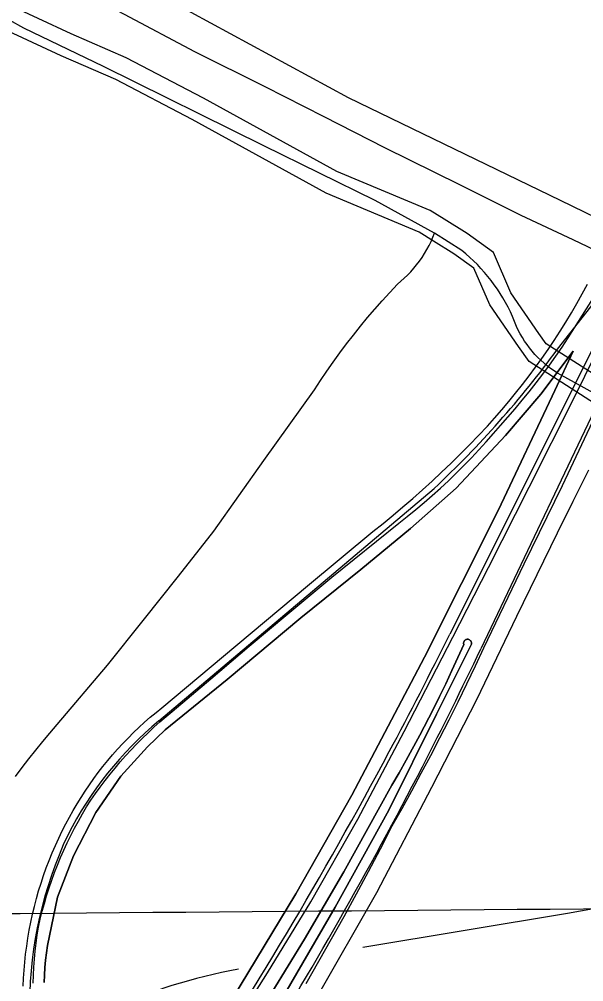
# Model space of a CAD drawing. Extents: x 3567028 to 3605064, y 510945 to 536587.
# Drawn here: x 3582642 to 3583345, y 522418 to 523615 of the extents above; entities that cross this region are included whole.
import ezdxf

# ---------------------------------------------------------------- set-up
doc = ezdxf.new("R2010")
doc.units = 0
for name, color, linetype in [('V-BRDG-OTLN', 7, 'Continuous'), ('V-DTCH-CNTR', 7, 'Continuous'), ('V-GRID-MAJR', 7, 'Continuous'), ('V-RAIL-TRAK', 7, 'Continuous'), ('V-ROAD-CNTR', 7, 'Continuous'), ('V-TOPO-SHOR', 7, 'Continuous')]:
    doc.layers.add(name, color=color, linetype=linetype)

msp = doc.modelspace()

# ---------------------------------------------------------------- linework, layer by layer
at = {"layer": 'V-BRDG-OTLN'}
for points in [[(3582909.546, 522363.071), (3582951.472, 522429.24), (3583005.044, 522517.814), (3583063.7090000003, 522620.343), (3583121.418, 522729.375), (3583182.184, 522846.879), (3583226.2490000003, 522933.51900000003), (3583276.9, 523033.603), (3583333.125, 523144.64400000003), (3583385.825, 523251.711), (3583438.534, 523360.277), (3583477.0470000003, 523438.96), (3583522.705, 523539.08), (3583556.0500000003, 523608.083), (3583599.009, 523698.939), (3583639.416, 523780.84500000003), (3583692.453, 523888.563), (3583739.432, 523984.371), (3583783.358, 524070.735), (3583836.8680000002, 524174.96400000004), (3583890.392, 524281.185), (3583943.929, 524389.4)], [(3583214.573, 523079.89400000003), (3583223.701, 523089.882), (3583232.661, 523100.016), (3583241.451, 523110.297), (3583250.644, 523120.549), (3583259.674, 523130.949), (3583268.534, 523141.494), (3583277.221, 523152.18200000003), (3583285.737, 523163.01), (3583294.076, 523173.97500000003), (3583302.24, 523185.07300000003), (3583310.223, 523196.304), (3583318.023, 523207.663), (3583325.64, 523219.146), (3583374.1350000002, 523295.761), (3583418.619, 523370.907), (3583467.665, 523455.014), (3583522.705, 523539.08)], [(3582647.265, 522412.727), (3582647.676, 522422.748), (3582648.3030000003, 522432.759), (3582649.147, 522442.753), (3582650.208, 522452.727), (3582651.481, 522462.67600000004), (3582652.972, 522472.594), (3582654.674, 522482.48000000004), (3582656.591, 522492.327), (3582658.721, 522502.129), (3582661.062, 522511.88300000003), (3582663.612, 522521.587), (3582666.372, 522531.233), (3582669.34, 522540.81700000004), (3582672.514, 522550.336), (3582675.894, 522559.786), (3582679.4760000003, 522569.158), (3582683.2600000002, 522578.45300000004), (3582687.244, 522587.663), (3582691.426, 522596.78500000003), (3582695.804, 522605.81700000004), (3582700.377, 522614.75200000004), (3582704.801, 522623.10000000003), (3582709.403, 522631.349), (3582714.181, 522639.498), (3582719.133, 522647.543), (3582724.255, 522655.477), (3582729.5470000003, 522663.3), (3582735.005, 522671.007), (3582740.629, 522678.592), (3582746.412, 522686.055), (3582752.356, 522693.393), (3582758.457, 522700.596), (3582764.7090000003, 522707.672), (3582771.111, 522714.609), (3582777.663, 522721.40400000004), (3582784.358, 522728.058), (3582791.194, 522734.564), (3582798.165, 522740.92100000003), (3582805.276, 522747.12700000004), (3582812.518, 522753.177), (3582819.886, 522759.071), (3582896.662, 522823.329), (3583001.216, 522910.498), (3583082.534, 522978.239), (3583095.148, 522988.32), (3583107.63, 522998.56), (3583119.986, 523008.957), (3583132.21, 523019.51300000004), (3583144.302, 523030.22000000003), (3583156.258, 523041.07800000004), (3583168.077, 523052.09), (3583179.759, 523063.25), (3583191.2970000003, 523074.55700000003), (3583202.694, 523086.009), (3583213.948, 523097.60500000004), (3583225.055, 523109.342), (3583234.094, 523119.396), (3583242.975, 523129.59500000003), (3583251.697, 523139.933), (3583260.258, 523150.407), (3583268.6520000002, 523161.01300000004), (3583276.883, 523171.753), (3583284.946, 523182.62200000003), (3583292.839, 523193.615), (3583300.56, 523204.734), (3583308.107, 523215.971), (3583315.478, 523227.327), (3583322.6720000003, 523238.8), (3583329.687, 523250.382), (3583336.519, 523262.074), (3583343.169, 523273.87), (3583349.634, 523285.773)], [(3582673.078, 522417.368), (3582673.504, 522426.57800000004), (3582674.134, 522435.773), (3582674.968, 522444.955), (3582676.004, 522454.11100000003), (3582677.241, 522463.245), (3582689.707, 522523.424), (3582709.647, 522575.015), (3582737.6350000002, 522628.56), (3582768.582, 522674.048), (3582801.977, 522710.48000000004), (3582823.714, 522731.423), (3582900.981, 522794.169), (3582992.91, 522870.879), (3583067.647, 522931.13300000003), (3583129.2630000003, 522981.936), (3583186.36, 523032.268), (3583247.574, 523097.63800000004), (3583291.619, 523149.061), (3583331.659, 523202.522), (3583309.225, 523153.46), (3583238.9050000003, 523005.291), (3583146.751, 522822.114), (3583056.183, 522650.482), (3582986.536, 522527.41500000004), (3582907.805, 522397.384)], [(3582907.805, 522397.384), (3582986.536, 522527.41500000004), (3583056.183, 522650.482), (3583146.751, 522822.114), (3583238.9050000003, 523005.291), (3583309.225, 523153.46), (3583331.659, 523202.522), (3583291.619, 523149.061), (3583247.574, 523097.63800000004), (3583186.36, 523032.268), (3583129.2630000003, 522981.936), (3583067.647, 522931.13300000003), (3582992.91, 522870.879), (3582900.981, 522794.169), (3582823.714, 522731.423), (3582801.977, 522710.48000000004), (3582768.582, 522674.048), (3582737.6350000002, 522628.56), (3582709.647, 522575.015), (3582689.707, 522523.424), (3582677.241, 522463.245), (3582676.004, 522454.11100000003), (3582674.968, 522444.955), (3582674.134, 522435.773), (3582673.504, 522426.57800000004), (3582673.078, 522417.368)], [(3582999.484, 522416.02900000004), (3583015.409, 522443.695), (3583031.125, 522471.476), (3583046.637, 522499.37200000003), (3583061.937, 522527.382), (3583077.0270000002, 522555.50200000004), (3583091.91, 522583.731), (3583106.578, 522612.069), (3583118.8310000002, 522633.792), (3583130.9, 522655.618), (3583142.786, 522677.54600000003), (3583154.491, 522699.572), (3583166.011, 522721.697), (3583177.344, 522743.91500000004), (3583188.492, 522766.228), (3583199.455, 522788.636), (3583210.227, 522811.135), (3583220.813, 522833.722), (3583270.903, 522938.115), (3583318.454, 523035.542), (3583370.071, 523144.412)], [(3582659.591, 522416.547), (3582659.899, 522426.539), (3582660.413, 522436.523), (3582661.132, 522446.495), (3582662.055, 522456.44800000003), (3582663.184, 522466.381), (3582664.517, 522476.28500000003), (3582666.055, 522486.16000000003), (3582668.324, 522496.01900000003), (3582670.8000000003, 522505.829), (3582673.477, 522515.58400000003), (3582676.3540000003, 522525.281), (3582679.433, 522534.917), (3582682.7090000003, 522544.485), (3582686.183, 522553.98600000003), (3582689.8510000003, 522563.411), (3582693.713, 522572.756), (3582697.77, 522582.01900000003), (3582702.0160000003, 522591.196), (3582706.452, 522600.283), (3582711.072, 522609.276), (3582715.879, 522618.17), (3582720.87, 522626.962), (3582726.039, 522635.65), (3582731.5500000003, 522644.012), (3582737.225, 522652.265), (3582743.066, 522660.402), (3582749.069, 522668.422), (3582755.2290000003, 522676.319), (3582761.5470000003, 522684.093), (3582768.021, 522691.74100000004), (3582774.646, 522699.257), (3582781.421, 522706.64), (3582788.339, 522713.886), (3582795.4050000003, 522720.99), (3582802.609, 522727.955), (3582809.954, 522734.775), (3582817.433, 522741.44800000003), (3582825.041, 522747.968), (3582832.7830000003, 522754.338), (3582880.552, 522794.982), (3582928.465, 522835.45900000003), (3582976.519, 522875.77), (3583004.02, 522898.57), (3583031.592, 522921.268), (3583059.23, 522943.86600000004), (3583086.933, 522966.359), (3583114.702, 522988.748), (3583125.352, 522997.112), (3583135.862, 523005.648), (3583146.2290000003, 523014.356), (3583156.453, 523023.234), (3583166.5270000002, 523032.276), (3583176.447, 523041.484), (3583186.216, 523050.849), (3583195.83, 523060.37700000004), (3583205.281, 523070.059), (3583214.573, 523079.89400000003)], [(3583351.0270000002, 523054.728), (3583331.411, 523015.505), (3583312.029, 522976.163), (3583286.642, 522924.504), (3583261.454, 522872.74700000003), (3583236.466, 522820.892), (3583211.673, 522768.94), (3583155.683, 522659.841), (3583086.987, 522528.73600000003), (3583011.2490000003, 522396.17100000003)], [(3582936.254, 522371.575), (3582997.2, 522471.09500000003), (3583046.489, 522555.129), (3583105.986, 522662.694), (3583115.042, 522678.132), (3583123.916, 522693.674), (3583141.13, 522725.058), (3583157.614, 522756.83), (3583165.579, 522772.858), (3583173.359, 522788.976), (3583180.951, 522805.181), (3583188.356, 522821.473), (3583195.574, 522837.851), (3583195.379, 522838.82800000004), (3583195.383, 522839.827), (3583195.592, 522840.802), (3583195.989, 522841.718), (3583196.565, 522842.533), (3583197.292, 522843.217), (3583198.142, 522843.739), (3583199.078, 522844.081), (3583200.065, 522844.227), (3583201.06, 522844.17100000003), (3583202.025, 522843.917), (3583202.92, 522843.47500000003), (3583203.7060000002, 522842.86100000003), (3583204.3510000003, 522842.101), (3583204.833, 522841.226), (3583205.13, 522840.27400000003), (3583205.224, 522839.281), (3583205.117, 522838.287), (3583161.835, 522751.2), (3583102.256, 522631.583), (3583035.6410000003, 522511.009), (3582954.839, 522372.45300000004)], [(3583203.7060000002, 522842.86100000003), (3583202.92, 522843.47500000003), (3583202.025, 522843.917), (3583201.06, 522844.17100000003), (3583200.065, 522844.227), (3583199.078, 522844.081), (3583198.142, 522843.739), (3583197.292, 522843.217), (3583196.565, 522842.533), (3583195.989, 522841.718), (3583195.592, 522840.802), (3583195.383, 522839.827), (3583195.379, 522838.82800000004), (3583195.574, 522837.851), (3583188.356, 522821.473), (3583180.951, 522805.181), (3583173.359, 522788.976), (3583165.579, 522772.858), (3583157.614, 522756.83), (3583141.13, 522725.058), (3583123.916, 522693.674), (3583115.042, 522678.132), (3583105.986, 522662.694), (3583046.489, 522555.129), (3582997.2, 522471.09500000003), (3582936.254, 522371.575)], [(3582954.839, 522372.45300000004), (3583035.6410000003, 522511.009), (3583102.256, 522631.583), (3583161.835, 522751.2), (3583205.117, 522838.287), (3583205.224, 522839.281), (3583205.13, 522840.27400000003), (3583204.833, 522841.226), (3583204.3510000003, 522842.101), (3583203.7060000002, 522842.86100000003)]]:
    msp.add_lwpolyline(points, dxfattribs=at)
at = {"layer": 'V-DTCH-CNTR'}
for points in [[(3583401.127, 523126.216), (3583321.632, 523170.14900000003), (3583317.022, 523172.64400000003), (3583312.5160000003, 523175.314), (3583308.115, 523178.159), (3583303.8310000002, 523181.17600000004), (3583299.665, 523184.356), (3583295.627, 523187.697), (3583291.723, 523191.193), (3583287.9590000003, 523194.838), (3583284.338, 523198.629), (3583280.8710000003, 523202.55700000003), (3583277.557, 523206.61600000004), (3583274.4050000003, 523210.804), (3583271.419, 523215.11100000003), (3583268.603, 523219.531), (3583265.963, 523224.059), (3583263.502, 523228.683), (3583261.222, 523233.40400000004), (3583258.887, 523239.515), (3583256.364, 523245.555), (3583253.659, 523251.514), (3583250.769, 523257.386), (3583247.701, 523263.167), (3583244.457, 523268.851), (3583241.039, 523274.431), (3583237.451, 523279.906), (3583233.697, 523285.265), (3583229.779, 523290.50800000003), (3583225.704, 523295.628), (3583221.471, 523300.619), (3583217.086, 523305.479), (3583212.556, 523310.202), (3583207.88, 523314.781), (3583203.0670000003, 523319.215), (3583198.119, 523323.499), (3583193.044, 523327.63), (3583159.3140000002, 523349.482), (3583085.281, 523389.887), (3582946.606, 523458.166), (3582747.295, 523556.783), (3582647.877, 523604.346), (3582629.992, 523614.44200000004)], [(3582752.233, 522811.95), (3582796.427, 522867.371), (3582840.454, 522922.925), (3582884.3140000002, 522978.61), (3582915.4050000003, 523022.751), (3582946.68, 523066.764), (3582978.1350000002, 523110.647), (3583009.773, 523154.398), (3583017.404, 523166.07800000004), (3583025.219, 523177.637), (3583033.214, 523189.071), (3583041.39, 523200.378), (3583049.74, 523211.554), (3583058.265, 523222.599), (3583066.963, 523233.50800000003), (3583075.833, 523244.27900000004), (3583084.8710000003, 523254.908), (3583094.075, 523265.396), (3583103.44, 523275.734), (3583112.97, 523285.927), (3583117.352, 523289.55), (3583121.592, 523293.33900000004), (3583125.684, 523297.287), (3583129.62, 523301.391), (3583133.396, 523305.643), (3583137.007, 523310.038), (3583140.443, 523314.566), (3583143.7060000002, 523319.22500000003), (3583146.786, 523324.005), (3583149.68, 523328.9), (3583152.383, 523333.903), (3583154.892, 523339.007), (3583157.204, 523344.20300000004), (3583159.3140000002, 523349.482)], [(3582637.661, 522673.41500000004), (3582645.821, 522684.542), (3582654.166, 522695.527), (3582662.6920000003, 522706.374), (3582671.4, 522717.072), (3582680.289, 522727.626), (3582689.3510000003, 522738.03), (3582752.233, 522811.95)]]:
    msp.add_lwpolyline(points, dxfattribs=at)
at = {"layer": 'V-GRID-MAJR'}
msp.add_spline([(3571178.42, 522409.74700000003), (3576457.305, 522452.36100000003), (3581736.185, 522495.743), (3587015.058, 522539.892), (3592293.9250000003, 522584.81), (3597572.785, 522630.495), (3602851.6380000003, 522676.94800000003), (3602851.639, 522676.94800000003)], degree=3, dxfattribs=at)
at = {"layer": 'V-RAIL-TRAK'}
msp.add_lwpolyline([(3582625.603, 523699.981), (3582651.932, 523684.84), (3582692.628, 523664.221), (3582772.9280000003, 523621.711), (3582860.529, 523575.487), (3582948.144, 523531.59500000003), (3583021.487, 523494.458), (3583097.153, 523455.976), (3583190.415, 523409.712), (3583266.748, 523371.558), (3583331.481, 523341.477), (3583513.046, 523254.646), (3583602.685, 523214.4), (3583694.64, 523171.81), (3583767.3510000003, 523139.341), (3583857.657, 523099.42600000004), (3583933.6950000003, 523066.934), (3584049.2430000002, 523016.857), (3584153.843, 522972.84500000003), (3584247.492, 522934.24), (3584333.17, 522899.35000000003), (3584421.84, 522863.443)], dxfattribs=at)
at = {"layer": 'V-ROAD-CNTR'}
for points in [[(3583985.4359906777, 524494.0389857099), (3583784.879391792, 524085.44680289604), (3583349.5092625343, 523192.599588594), (3583178.36160483, 522850.71327236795)], [(3584025.0839113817, 524472.9940277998), (3583824.0493134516, 524061.926849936), (3583383.247195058, 523181.4406109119), (3583216.8615278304, 522832.188309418)], [(3583171.064619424, 523366.75124028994), (3583153.73165409, 523377.51621876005), (3583037.583886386, 523426.2191213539), (3582871.5262185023, 523517.149939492), (3582775.4394106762, 523567.4358389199), (3582706.861547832, 523597.40777897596), (3582624.59271237, 523635.26970325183), (3582560.4538406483, 523675.962621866), (3582440.0820813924, 523742.108489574), (3582341.285278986, 523789.658394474), (3582268.572424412, 523824.4853248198)], [(3583158.0166455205, 523339.539294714), (3583139.929681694, 523350.77227224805), (3583024.543912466, 523399.157175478), (3582857.3662468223, 523490.69999239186), (3582762.461436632, 523540.36789305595), (3582694.581572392, 523570.03383372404), (3582610.220741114, 523608.8597560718), (3582609.451296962, 523609.34792680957)], [(3583289.179383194, 523224.7315243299), (3583254.307452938, 523275.03442372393), (3583232.5754964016, 523325.4603228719), (3583199.995561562, 523348.78227622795), (3583171.064619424, 523366.75124028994)], [(3583312.4643366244, 523205.1535634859), (3583425.9371096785, 523349.33627512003)], [(3583263.8634338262, 523208.59255660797), (3583227.9435056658, 523260.40645297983), (3583208.3275448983, 523305.92436194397), (3583183.333594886, 523323.81632616), (3583158.0166455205, 523339.539294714)], [(3583688.583584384, 523033.04390770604), (3583644.9136717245, 523047.47687883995), (3583597.629766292, 523045.14088351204), (3583531.863897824, 523069.7168343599), (3583444.75107205, 523116.3477410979), (3583386.482188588, 523155.1886634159), (3583298.1403652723, 523211.8055501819), (3583289.179383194, 523224.7315243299)], [(3583668.883623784, 523007.95895787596), (3583640.809679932, 523017.2369393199), (3583592.927775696, 523014.87294404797), (3583519.479922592, 523042.31888915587), (3583429.3171029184, 523090.58179262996), (3583370.068221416, 523130.07671364), (3583276.902407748, 523189.7835942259), (3583263.8634338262, 523208.59255660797)], [(3582815.983329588, 522742.97648784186), (3583158.7346440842, 523031.92290994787)], [(3583569.594822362, 522547.0088797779), (3583324.988311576, 522502.9279679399), (3583069.993821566, 522460.71405236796)]]:
    msp.add_lwpolyline(points, dxfattribs=at)
for centre, radius, start, end in [((3582320.0074727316, 523931.06001921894), 1229.5978241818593, 313.0091264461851, 323.81736255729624), ((3578220.438756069, 525315.0233066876), 5536.5894664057, 331.86783580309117, 333.5705580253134), ((3578499.178739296, 525082.7113008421), 5226.986189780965, 332.7027014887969, 334.4970098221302), ((3583113.913701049, 522389.24837737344), 462.47819662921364, 130.10603547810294, 152.7925410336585), ((3578220.438756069, 525315.0233066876), 5536.5894664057, 326.4760608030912, 331.86784135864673), ((3578499.178739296, 525082.7113008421), 5226.986189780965, 327.9478153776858, 332.7027042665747), ((3583156.9775379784, 522387.1532651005), 502.0517985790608, 154.827334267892, 179.51600649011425), ((3583038.027580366, 521758.05934048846), 686.8445920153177, 100.31228054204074, 114.53559998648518)]:
    msp.add_arc(centre, radius, start, end, dxfattribs=at)
at = {"layer": 'V-TOPO-SHOR'}
msp.add_lwpolyline([(3583949.774, 523085.422), (3583768.438, 523176.256), (3583513.157, 523294.16000000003), (3583315.998, 523389.859), (3583052.062, 523517.732), (3582709.2430000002, 523704.022)], dxfattribs=at)

doc.saveas('drawing.dxf')
